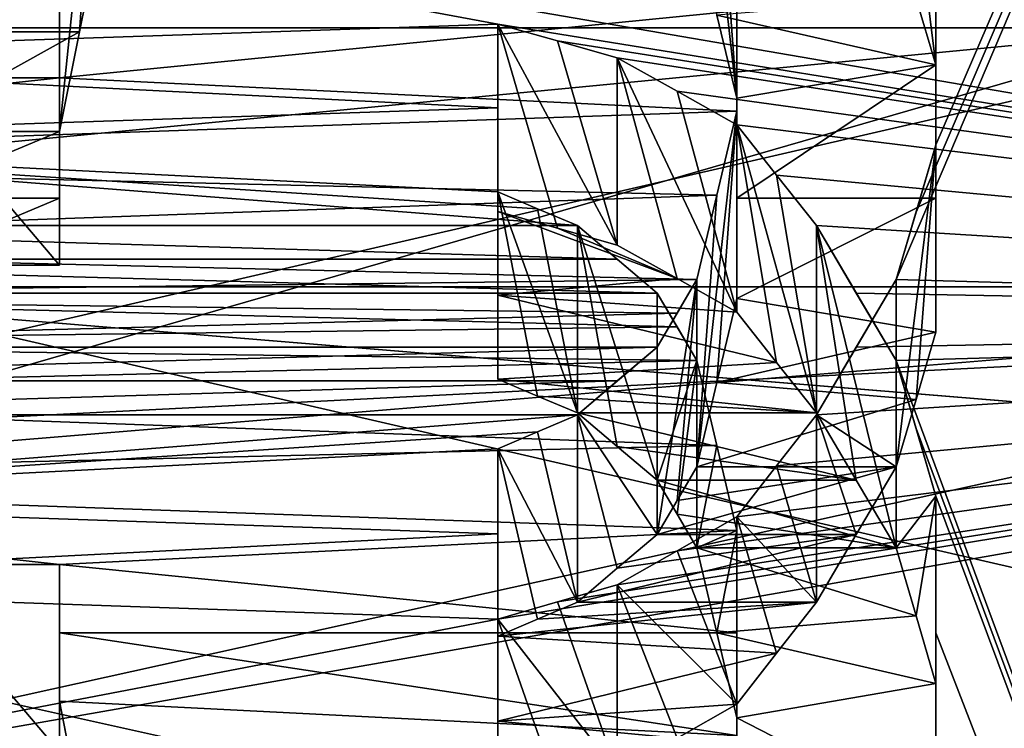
# Model space of a CAD drawing. Header units: millimetres. Extents: x -122 to 122, y -98 to 94.
# Tile 474 of 533: x 70.05 to 72.68, y 23.04 to 24.93. Entities that reach past the tile are written whole.
import ezdxf

# ---------------------------------------------------------------- set-up
doc = ezdxf.new("R2010")
doc.units = ezdxf.units.MM
doc.header["$LTSCALE"] = 26.699852
for name, color, linetype in [('1004', 7, 'CONTINUOUS'), ('1006', 7, 'CONTINUOUS'), ('1133', 7, 'CONTINUOUS'), ('1150', 7, 'CONTINUOUS'), ('1417', 7, 'CONTINUOUS'), ('1418', 7, 'CONTINUOUS'), ('1419', 7, 'CONTINUOUS'), ('1420', 7, 'CONTINUOUS'), ('1421', 7, 'CONTINUOUS'), ('1422', 7, 'CONTINUOUS'), ('1423', 7, 'CONTINUOUS'), ('1424', 7, 'CONTINUOUS'), ('1425', 7, 'CONTINUOUS'), ('1426', 7, 'CONTINUOUS'), ('1427', 7, 'CONTINUOUS'), ('1428', 7, 'CONTINUOUS'), ('1458', 7, 'CONTINUOUS'), ('1491', 7, 'CONTINUOUS'), ('1492', 7, 'CONTINUOUS'), ('1493', 7, 'CONTINUOUS'), ('1736', 7, 'CONTINUOUS'), ('1737', 7, 'CONTINUOUS'), ('4178', 7, 'CONTINUOUS'), ('4195', 7, 'CONTINUOUS'), ('4461', 7, 'CONTINUOUS'), ('4462', 7, 'CONTINUOUS'), ('4463', 7, 'CONTINUOUS'), ('4464', 7, 'CONTINUOUS'), ('4465', 7, 'CONTINUOUS'), ('4466', 7, 'CONTINUOUS'), ('4467', 7, 'CONTINUOUS'), ('4468', 7, 'CONTINUOUS'), ('4469', 7, 'CONTINUOUS'), ('4470', 7, 'CONTINUOUS'), ('4471', 7, 'CONTINUOUS'), ('4472', 7, 'CONTINUOUS'), ('4473', 7, 'CONTINUOUS'), ('4474', 7, 'CONTINUOUS'), ('4503', 7, 'CONTINUOUS'), ('4536', 7, 'CONTINUOUS'), ('4537', 7, 'CONTINUOUS'), ('4538', 7, 'CONTINUOUS'), ('4781', 7, 'CONTINUOUS'), ('4782', 7, 'CONTINUOUS'), ('4791', 7, 'CONTINUOUS'), ('4792', 7, 'CONTINUOUS'), ('4793', 7, 'CONTINUOUS'), ('4794', 7, 'CONTINUOUS'), ('5236', 7, 'CONTINUOUS'), ('5252', 7, 'CONTINUOUS'), ('5257', 7, 'CONTINUOUS'), ('967', 7, 'CONTINUOUS'), ('969', 7, 'CONTINUOUS')]:
    doc.layers.add(name, color=color, linetype=linetype)

msp = doc.modelspace()

# ---------------------------------------------------------------- linework, layer by layer
at = {"layer": '1004', "color": 250, "linetype": 'Continuous', "true_color": 0x323232}
for points in [[(78.9793, 30.5274, -17.625), (78.9793, 17.625, -30.5274), (68.3207, 30.5274, -17.625), (78.9793, 30.5274, -17.625)], [(68.3207, 30.5274, -17.625), (78.9793, 17.625, -30.5274), (68.3207, 17.625, -30.5274), (68.3207, 30.5274, -17.625)]]:
    msp.add_3dface(points, dxfattribs=at)
at = {"layer": '1006', "color": 250, "linetype": 'Continuous', "true_color": 0x323232}
for points in [[(78.9793, 17.625, 30.5274), (78.9793, 30.5274, 17.625), (68.3207, 17.625, 30.5274), (78.9793, 17.625, 30.5274)], [(68.3207, 17.625, 30.5274), (78.9793, 30.5274, 17.625), (68.3207, 30.5274, 17.625), (68.3207, 17.625, 30.5274)]]:
    msp.add_3dface(points, dxfattribs=at)
at = {"layer": '1133', "color": 250, "linetype": 'Continuous', "true_color": 0x323232}
for points in [[(103.1595, 21.125, -36.5896), (103.1595, 34.3891, -24.5448), (36.8405, 21.125, -36.5896), (103.1595, 21.125, -36.5896)], [(36.8405, 21.125, -36.5896), (103.1595, 34.3891, -24.5448), (36.8405, 34.3891, -24.5448), (36.8405, 21.125, -36.5896)]]:
    msp.add_3dface(points, dxfattribs=at)
at = {"layer": '1150', "color": 250, "linetype": 'Continuous', "true_color": 0x323232}
for points in [[(76.2299, 24.125, -41.7857), (63.7701, 33.238, -34.9757), (76.2299, 33.238, -34.9757), (76.2299, 24.125, -41.7857)], [(63.7701, 33.238, -34.9757), (76.2299, 24.125, -41.7857), (72.5, 26.1526, -40.5476), (63.7701, 33.238, -34.9757)], [(72.5, 26.1526, -40.5476), (76.2299, 24.125, -41.7857), (72.5, 25.8892, -40.7163), (72.5, 26.1526, -40.5476)], [(72.5, 25.8892, -40.7163), (76.2299, 24.125, -41.7857), (72.5, 25.6247, -40.8832), (72.5, 25.8892, -40.7163)], [(76.2299, 24.125, -41.7857), (67.5, 25.6247, -40.8832), (72.5, 25.6247, -40.8832), (76.2299, 24.125, -41.7857)], [(67.5, 25.6247, -40.8832), (76.2299, 24.125, -41.7857), (71.3298, 24.9145, -41.3199), (67.5, 25.6247, -40.8832)], [(67.5, 25.6247, -40.8832), (71.3298, 24.9145, -41.3199), (68.6702, 24.8252, -41.3736), (67.5, 25.6247, -40.8832)], [(71.3298, 24.9145, -41.3199), (71.3298, 24.6911, -41.4537), (68.6702, 24.8252, -41.3736), (71.3298, 24.9145, -41.3199)], [(71.3298, 24.9145, -41.3199), (76.2299, 24.125, -41.7857), (71.4894, 24.8699, -41.3467), (71.3298, 24.9145, -41.3199)], [(71.4894, 24.8699, -41.3467), (76.2299, 24.125, -41.7857), (71.6489, 24.8252, -41.3736), (71.4894, 24.8699, -41.3467)], [(68.6702, 24.8252, -41.3736), (71.3298, 24.6911, -41.4537), (68.6702, 24.6015, -41.5069), (68.6702, 24.8252, -41.3736)], [(71.6489, 24.8252, -41.3736), (76.2299, 24.125, -41.7857), (71.8085, 24.7358, -41.4271), (71.6489, 24.8252, -41.3736)], [(71.8085, 24.7358, -41.4271), (76.2299, 24.125, -41.7857), (71.9681, 24.6463, -41.4804), (71.8085, 24.7358, -41.4271)], [(71.3298, 24.6911, -41.4537), (71.3298, 24.467, -41.5864), (68.6702, 24.6015, -41.5069), (71.3298, 24.6911, -41.4537)], [(71.9681, 24.6463, -41.4804), (76.2299, 24.125, -41.7857), (72.0745, 24.5119, -41.56), (71.9681, 24.6463, -41.4804)], [(71.4362, 24.4221, -41.6128), (71.5426, 24.3771, -41.6391), (68.6702, 24.6015, -41.5069), (71.4362, 24.4221, -41.6128)], [(68.6702, 24.6015, -41.5069), (71.5426, 24.3771, -41.6391), (68.6702, 24.3771, -41.6391), (68.6702, 24.6015, -41.5069)], [(71.3298, 24.467, -41.5864), (71.4362, 24.4221, -41.6128), (68.6702, 24.6015, -41.5069), (71.3298, 24.467, -41.5864)], [(72.0745, 24.5119, -41.56), (76.2299, 24.125, -41.7857), (72.1809, 24.3771, -41.6391), (72.0745, 24.5119, -41.56)], [(68.6702, 24.3771, -41.6391), (71.6489, 24.2872, -41.6917), (68.5106, 24.2872, -41.6917), (68.6702, 24.3771, -41.6391)], [(71.5426, 24.3771, -41.6391), (71.6489, 24.2872, -41.6917), (68.6702, 24.3771, -41.6391), (71.5426, 24.3771, -41.6391)], [(72.1809, 24.3771, -41.6391), (76.2299, 24.125, -41.7857), (72.2872, 24.1971, -41.744), (72.1809, 24.3771, -41.6391)], [(68.5106, 24.2872, -41.6917), (71.7553, 24.1971, -41.744), (68.3511, 24.1971, -41.744), (68.5106, 24.2872, -41.6917)], [(71.6489, 24.2872, -41.6917), (71.7553, 24.1971, -41.744), (68.5106, 24.2872, -41.6917), (71.6489, 24.2872, -41.6917)], [(68.3511, 24.1971, -41.744), (71.8085, 24.107, -41.7961), (68.2447, 24.0618, -41.8221), (68.3511, 24.1971, -41.744)], [(71.7553, 24.1971, -41.744), (71.8085, 24.107, -41.7961), (68.3511, 24.1971, -41.744), (71.7553, 24.1971, -41.744)], [(72.2872, 24.1971, -41.744), (76.2299, 24.125, -41.7857), (72.3936, 24.0167, -41.8481), (72.2872, 24.1971, -41.744)], [(76.2299, 24.125, -41.7857), (76.2299, 13.6709, -46.2728), (72.3936, 24.0167, -41.8481), (76.2299, 24.125, -41.7857)], [(71.8085, 24.107, -41.7961), (71.8617, 24.0167, -41.8481), (68.2447, 24.0618, -41.8221), (71.8085, 24.107, -41.7961)], [(68.2447, 24.0618, -41.8221), (71.8617, 24.0167, -41.8481), (68.1383, 23.9263, -41.8998), (68.2447, 24.0618, -41.8221)], [(71.8617, 24.0167, -41.8481), (71.9149, 23.7904, -41.9771), (68.1383, 23.9263, -41.8998), (71.8617, 24.0167, -41.8481)], [(72.3936, 24.0167, -41.8481), (76.2299, 13.6709, -46.2728), (72.4468, 23.8357, -41.9514), (72.3936, 24.0167, -41.8481)], [(68.1383, 23.9263, -41.8998), (71.9149, 23.7904, -41.9771), (68.0851, 23.6998, -42.0284), (68.1383, 23.9263, -41.8998)], [(72.4468, 23.8357, -41.9514), (76.2299, 13.6709, -46.2728), (72.5, 23.6544, -42.0539), (72.4468, 23.8357, -41.9514)], [(71.9149, 23.7904, -41.9771), (71.9681, 23.5635, -42.1049), (68.0851, 23.6998, -42.0284), (71.9149, 23.7904, -41.9771)], [(68.0851, 23.6998, -42.0284), (71.9681, 23.5635, -42.1049), (70.1596, 23.4726, -42.1557), (68.0851, 23.6998, -42.0284)], [(69.734, 23.4726, -42.1557), (68.0851, 23.6998, -42.0284), (70.1596, 23.4726, -42.1557), (69.734, 23.4726, -42.1557)], [(72.5, 23.6544, -42.0539), (76.2299, 13.6709, -46.2728), (72.5, 23.2903, -42.2567), (72.5, 23.6544, -42.0539)], [(71.9681, 23.5635, -42.1049), (71.9681, 23.2903, -42.2567), (70.1596, 23.4726, -42.1557), (71.9681, 23.5635, -42.1049)], [(70.1596, 23.4726, -42.1557), (71.9681, 23.2903, -42.2567), (70.1596, 23.2903, -42.2567), (70.1596, 23.4726, -42.1557)], [(71.9681, 23.2903, -42.2567), (71.9681, 23.0161, -42.4066), (70.1596, 23.2903, -42.2567), (71.9681, 23.2903, -42.2567)], [(70.1596, 23.2903, -42.2567), (71.9681, 23.0161, -42.4066), (70.1596, 23.1076, -42.3568), (70.1596, 23.2903, -42.2567)], [(72.5, 23.2903, -42.2567), (76.2299, 13.6709, -46.2728), (72.5, 22.9244, -42.4563), (72.5, 23.2903, -42.2567)], [(70.1596, 23.1076, -42.3568), (71.9681, 23.0161, -42.4066), (70.2128, 22.8326, -42.5057), (70.1596, 23.1076, -42.3568)]]:
    msp.add_3dface(points, dxfattribs=at)
at = {"layer": '1417', "color": 250, "linetype": 'Continuous', "true_color": 0x323232}
for points in [[(71.9681, 23.2903, -42.2567), (71.9681, 23.5635, -42.1049), (71.9681, 23.0635, -41.2388), (71.9681, 23.2903, -42.2567)], [(71.9681, 23.0161, -42.4066), (71.9681, 23.2903, -42.2567), (71.9681, 23.0635, -41.2388), (71.9681, 23.0161, -42.4066)], [(71.9681, 22.7902, -41.3905), (71.9681, 23.0161, -42.4066), (71.9681, 23.0635, -41.2388), (71.9681, 22.7902, -41.3905)]]:
    msp.add_3dface(points, dxfattribs=at)
at = {"layer": '1418', "color": 250, "linetype": 'Continuous', "true_color": 0x323232}
for points in [[(71.9149, 23.7904, -41.9771), (71.8617, 24.0167, -41.8481), (71.8617, 23.5167, -40.9821), (71.9149, 23.7904, -41.9771)], [(71.9681, 23.5635, -42.1049), (71.9149, 23.7904, -41.9771), (71.8617, 23.5167, -40.9821), (71.9681, 23.5635, -42.1049)], [(71.9149, 23.2904, -41.1111), (71.9681, 23.5635, -42.1049), (71.8617, 23.5167, -40.9821), (71.9149, 23.2904, -41.1111)], [(71.9681, 23.0635, -41.2388), (71.9681, 23.5635, -42.1049), (71.9149, 23.2904, -41.1111), (71.9681, 23.0635, -41.2388)]]:
    msp.add_3dface(points, dxfattribs=at)
at = {"layer": '1419', "color": 250, "linetype": 'Continuous', "true_color": 0x323232}
for points in [[(71.8617, 24.0167, -41.8481), (71.8085, 24.107, -41.7961), (71.7553, 24.1971, -41.744), (71.8617, 24.0167, -41.8481)], [(71.8617, 24.0167, -41.8481), (71.7553, 24.1971, -41.744), (71.7553, 23.6971, -40.878), (71.8617, 24.0167, -41.8481)], [(71.8085, 23.607, -40.9301), (71.8617, 24.0167, -41.8481), (71.7553, 23.6971, -40.878), (71.8085, 23.607, -40.9301)], [(71.8617, 23.5167, -40.9821), (71.8617, 24.0167, -41.8481), (71.8085, 23.607, -40.9301), (71.8617, 23.5167, -40.9821)]]:
    msp.add_3dface(points, dxfattribs=at)
at = {"layer": '1420', "color": 250, "linetype": 'Continuous', "true_color": 0x323232}
for points in [[(71.7553, 24.1971, -41.744), (71.6489, 24.2872, -41.6917), (71.5426, 24.3771, -41.6391), (71.7553, 24.1971, -41.744)], [(71.7553, 24.1971, -41.744), (71.5426, 24.3771, -41.6391), (71.7553, 23.6971, -40.878), (71.7553, 24.1971, -41.744)], [(71.7553, 23.6971, -40.878), (71.5426, 24.3771, -41.6391), (71.6489, 23.7872, -40.8256), (71.7553, 23.6971, -40.878)], [(71.6489, 23.7872, -40.8256), (71.5426, 24.3771, -41.6391), (71.5426, 23.8771, -40.7731), (71.6489, 23.7872, -40.8256)]]:
    msp.add_3dface(points, dxfattribs=at)
at = {"layer": '1421', "color": 250, "linetype": 'Continuous', "true_color": 0x323232}
for points in [[(71.3298, 24.467, -41.5864), (71.5426, 23.8771, -40.7731), (71.4362, 24.4221, -41.6128), (71.3298, 24.467, -41.5864)], [(71.5426, 23.8771, -40.7731), (71.3298, 24.467, -41.5864), (71.4362, 23.9221, -40.7467), (71.5426, 23.8771, -40.7731)], [(71.4362, 23.9221, -40.7467), (71.3298, 24.467, -41.5864), (71.3298, 23.967, -40.7203), (71.4362, 23.9221, -40.7467)], [(71.5426, 24.3771, -41.6391), (71.4362, 24.4221, -41.6128), (71.5426, 23.8771, -40.7731), (71.5426, 24.3771, -41.6391)]]:
    msp.add_3dface(points, dxfattribs=at)
at = {"layer": '1422', "color": 250, "linetype": 'Continuous', "true_color": 0x323232}
for points in [[(71.3298, 24.467, -41.5864), (71.3298, 24.6911, -41.4537), (71.3298, 24.9145, -41.3199), (71.3298, 24.467, -41.5864)], [(71.3298, 24.467, -41.5864), (71.3298, 24.9145, -41.3199), (71.3298, 23.967, -40.7203), (71.3298, 24.467, -41.5864)], [(71.3298, 23.967, -40.7203), (71.3298, 24.9145, -41.3199), (71.3298, 24.1911, -40.5876), (71.3298, 23.967, -40.7203)], [(71.3298, 24.1911, -40.5876), (71.3298, 24.9145, -41.3199), (71.3298, 24.4144, -40.4537), (71.3298, 24.1911, -40.5876)]]:
    msp.add_3dface(points, dxfattribs=at)
at = {"layer": '1423', "color": 250, "linetype": 'Continuous', "true_color": 0x323232}
for points in [[(71.3298, 24.9145, -41.3199), (71.4894, 24.8699, -41.3467), (71.6489, 24.3252, -40.5074), (71.3298, 24.9145, -41.3199)], [(71.3298, 24.4144, -40.4537), (71.3298, 24.9145, -41.3199), (71.4894, 24.3698, -40.4806), (71.3298, 24.4144, -40.4537)], [(71.4894, 24.3698, -40.4806), (71.3298, 24.9145, -41.3199), (71.6489, 24.3252, -40.5074), (71.4894, 24.3698, -40.4806)], [(71.4894, 24.8699, -41.3467), (71.6489, 24.8252, -41.3736), (71.6489, 24.3252, -40.5074), (71.4894, 24.8699, -41.3467)]]:
    msp.add_3dface(points, dxfattribs=at)
at = {"layer": '1424', "color": 250, "linetype": 'Continuous', "true_color": 0x323232}
for points in [[(71.6489, 24.8252, -41.3736), (71.8085, 24.7358, -41.4271), (71.9681, 24.1463, -40.6143), (71.6489, 24.8252, -41.3736)], [(71.6489, 24.3252, -40.5074), (71.6489, 24.8252, -41.3736), (71.8085, 24.2358, -40.5609), (71.6489, 24.3252, -40.5074)], [(71.8085, 24.2358, -40.5609), (71.6489, 24.8252, -41.3736), (71.9681, 24.1463, -40.6143), (71.8085, 24.2358, -40.5609)], [(71.8085, 24.7358, -41.4271), (71.9681, 24.6463, -41.4804), (71.9681, 24.1463, -40.6143), (71.8085, 24.7358, -41.4271)]]:
    msp.add_3dface(points, dxfattribs=at)
at = {"layer": '1425', "color": 250, "linetype": 'Continuous', "true_color": 0x323232}
for points in [[(71.9681, 24.6463, -41.4804), (72.0745, 24.5119, -41.56), (72.1809, 23.8771, -40.7731), (71.9681, 24.6463, -41.4804)], [(71.9681, 24.1463, -40.6143), (71.9681, 24.6463, -41.4804), (72.0745, 24.0118, -40.6939), (71.9681, 24.1463, -40.6143)], [(72.0745, 24.0118, -40.6939), (71.9681, 24.6463, -41.4804), (72.1809, 23.8771, -40.7731), (72.0745, 24.0118, -40.6939)], [(72.0745, 24.5119, -41.56), (72.1809, 24.3771, -41.6391), (72.1809, 23.8771, -40.7731), (72.0745, 24.5119, -41.56)]]:
    msp.add_3dface(points, dxfattribs=at)
at = {"layer": '1426', "color": 250, "linetype": 'Continuous', "true_color": 0x323232}
for points in [[(72.1809, 24.3771, -41.6391), (72.2872, 24.1971, -41.744), (72.3936, 24.0167, -41.8481), (72.1809, 24.3771, -41.6391)], [(72.1809, 24.3771, -41.6391), (72.3936, 24.0167, -41.8481), (72.3936, 23.5167, -40.9821), (72.1809, 24.3771, -41.6391)], [(72.1809, 23.8771, -40.7731), (72.1809, 24.3771, -41.6391), (72.2872, 23.6971, -40.878), (72.1809, 23.8771, -40.7731)], [(72.2872, 23.6971, -40.878), (72.1809, 24.3771, -41.6391), (72.3936, 23.5167, -40.9821), (72.2872, 23.6971, -40.878)]]:
    msp.add_3dface(points, dxfattribs=at)
at = {"layer": '1427', "color": 250, "linetype": 'Continuous', "true_color": 0x323232}
for points in [[(72.3936, 24.0167, -41.8481), (72.4468, 23.8357, -41.9514), (72.5, 23.6544, -42.0539), (72.3936, 24.0167, -41.8481)], [(72.3936, 24.0167, -41.8481), (72.5, 23.6544, -42.0539), (72.3936, 23.5167, -40.9821), (72.3936, 24.0167, -41.8481)], [(72.3936, 23.5167, -40.9821), (72.5, 23.6544, -42.0539), (72.4468, 23.3357, -41.0854), (72.3936, 23.5167, -40.9821)], [(72.4468, 23.3357, -41.0854), (72.5, 23.6544, -42.0539), (72.5, 23.1544, -41.1878), (72.4468, 23.3357, -41.0854)]]:
    msp.add_3dface(points, dxfattribs=at)
at = {"layer": '1428', "color": 250, "linetype": 'Continuous', "true_color": 0x323232}
for points in [[(72.5, 23.6544, -42.0539), (72.5, 23.2903, -42.2567), (72.5, 22.9244, -42.4563), (72.5, 23.6544, -42.0539)], [(72.5, 23.6544, -42.0539), (72.5, 22.9244, -42.4563), (72.5, 23.1544, -41.1878), (72.5, 23.6544, -42.0539)], [(72.5, 23.1544, -41.1878), (72.5, 22.9244, -42.4563), (72.5, 22.7902, -41.3905), (72.5, 23.1544, -41.1878)]]:
    msp.add_3dface(points, dxfattribs=at)
at = {"layer": '1458', "color": 250, "linetype": 'Continuous', "true_color": 0x323232}
for points in [[(71.3298, 24.1911, -40.5876), (71.3298, 24.4144, -40.4537), (71.8085, 24.2358, -40.5609), (71.3298, 24.1911, -40.5876)], [(71.3298, 24.4144, -40.4537), (71.4894, 24.3698, -40.4806), (71.8085, 24.2358, -40.5609), (71.3298, 24.4144, -40.4537)], [(71.4894, 24.3698, -40.4806), (71.6489, 24.3252, -40.5074), (71.8085, 24.2358, -40.5609), (71.4894, 24.3698, -40.4806)], [(71.3298, 24.1911, -40.5876), (71.8085, 24.2358, -40.5609), (71.9681, 24.1463, -40.6143), (71.3298, 24.1911, -40.5876)], [(71.3298, 23.967, -40.7203), (71.3298, 24.1911, -40.5876), (72.0745, 24.0118, -40.6939), (71.3298, 23.967, -40.7203)], [(71.3298, 24.1911, -40.5876), (71.9681, 24.1463, -40.6143), (72.0745, 24.0118, -40.6939), (71.3298, 24.1911, -40.5876)], [(71.3298, 23.967, -40.7203), (72.0745, 24.0118, -40.6939), (72.1809, 23.8771, -40.7731), (71.3298, 23.967, -40.7203)], [(71.4362, 23.9221, -40.7467), (71.3298, 23.967, -40.7203), (72.1809, 23.8771, -40.7731), (71.4362, 23.9221, -40.7467)], [(71.5426, 23.8771, -40.7731), (71.4362, 23.9221, -40.7467), (72.1809, 23.8771, -40.7731), (71.5426, 23.8771, -40.7731)], [(71.6489, 23.7872, -40.8256), (71.5426, 23.8771, -40.7731), (72.2872, 23.6971, -40.878), (71.6489, 23.7872, -40.8256)], [(71.5426, 23.8771, -40.7731), (72.1809, 23.8771, -40.7731), (72.2872, 23.6971, -40.878), (71.5426, 23.8771, -40.7731)], [(71.7553, 23.6971, -40.878), (71.6489, 23.7872, -40.8256), (72.2872, 23.6971, -40.878), (71.7553, 23.6971, -40.878)], [(71.8085, 23.607, -40.9301), (71.7553, 23.6971, -40.878), (72.3936, 23.5167, -40.9821), (71.8085, 23.607, -40.9301)], [(71.7553, 23.6971, -40.878), (72.2872, 23.6971, -40.878), (72.3936, 23.5167, -40.9821), (71.7553, 23.6971, -40.878)], [(71.8617, 23.5167, -40.9821), (71.8085, 23.607, -40.9301), (72.3936, 23.5167, -40.9821), (71.8617, 23.5167, -40.9821)], [(71.9149, 23.2904, -41.1111), (71.8617, 23.5167, -40.9821), (72.4468, 23.3357, -41.0854), (71.9149, 23.2904, -41.1111)], [(71.8617, 23.5167, -40.9821), (72.3936, 23.5167, -40.9821), (72.4468, 23.3357, -41.0854), (71.8617, 23.5167, -40.9821)], [(71.9149, 23.2904, -41.1111), (72.4468, 23.3357, -41.0854), (72.5, 23.1544, -41.1878), (71.9149, 23.2904, -41.1111)], [(71.9681, 23.0635, -41.2388), (71.9149, 23.2904, -41.1111), (72.5, 23.1544, -41.1878), (71.9681, 23.0635, -41.2388)], [(71.9681, 23.0635, -41.2388), (72.5, 23.1544, -41.1878), (72.5, 22.7902, -41.3905), (71.9681, 23.0635, -41.2388)], [(71.9681, 22.7902, -41.3905), (71.9681, 23.0635, -41.2388), (72.5, 22.7902, -41.3905), (71.9681, 22.7902, -41.3905)]]:
    msp.add_3dface(points, dxfattribs=at)
at = {"layer": '1491', "color": 250, "linetype": 'Continuous', "true_color": 0x323232}
for points in [[(69.734, 23.4726, -42.1557), (70.1596, 23.4726, -42.1557), (70.1596, 22.9725, -41.2895), (69.734, 23.4726, -42.1557)], [(69.734, 22.9725, -41.2895), (69.734, 23.4726, -42.1557), (70.1596, 22.9725, -41.2895), (69.734, 22.9725, -41.2895)]]:
    msp.add_3dface(points, dxfattribs=at)
at = {"layer": '1492', "color": 250, "linetype": 'Continuous', "true_color": 0x323232}
for points in [[(70.1596, 23.4726, -42.1557), (70.1596, 23.2903, -42.2567), (70.1596, 23.1076, -42.3568), (70.1596, 23.4726, -42.1557)], [(70.1596, 23.4726, -42.1557), (70.1596, 23.1076, -42.3568), (70.1596, 22.9725, -41.2895), (70.1596, 23.4726, -42.1557)], [(70.1596, 22.9725, -41.2895), (70.1596, 23.1076, -42.3568), (70.1596, 22.7902, -41.3905), (70.1596, 22.9725, -41.2895)], [(70.1596, 22.7902, -41.3905), (70.1596, 23.1076, -42.3568), (70.1596, 22.6074, -41.4906), (70.1596, 22.7902, -41.3905)]]:
    msp.add_3dface(points, dxfattribs=at)
at = {"layer": '1493', "color": 250, "linetype": 'Continuous', "true_color": 0x323232}
for points in [[(70.1596, 23.1076, -42.3568), (70.2128, 22.8326, -42.5057), (70.266, 22.5567, -42.6527), (70.1596, 23.1076, -42.3568)], [(70.1596, 23.1076, -42.3568), (70.266, 22.5567, -42.6527), (70.1596, 22.6074, -41.4906), (70.1596, 23.1076, -42.3568)]]:
    msp.add_3dface(points, dxfattribs=at)
at = {"layer": '1736', "color": 250, "linetype": 'Continuous', "true_color": 0x323232}
for points in [[(31.5, 31.6164, -35.1136), (108.5, 14.6011, -44.9374), (31.5, 14.6011, -44.9374), (31.5, 31.6164, -35.1136)], [(108.5, 31.6164, -35.1136), (108.5, 14.6011, -44.9374), (31.5, 31.6164, -35.1136), (108.5, 31.6164, -35.1136)]]:
    msp.add_3dface(points, dxfattribs=at)
at = {"layer": '1737', "color": 250, "linetype": 'Continuous', "true_color": 0x323232}
for points in [[(108.5, 32.9547, -36.5999), (108.5, 15.2191, -46.8395), (31.5, 32.9547, -36.5999), (108.5, 32.9547, -36.5999)], [(31.5, 32.9547, -36.5999), (108.5, 15.2191, -46.8395), (31.5, 15.2191, -46.8395), (31.5, 32.9547, -36.5999)]]:
    msp.add_3dface(points, dxfattribs=at)
at = {"layer": '4178', "color": 250, "linetype": 'Continuous', "true_color": 0x323232}
for points in [[(103.1595, 34.3891, 24.5448), (103.1595, 21.125, 36.5896), (36.8405, 34.3891, 24.5448), (103.1595, 34.3891, 24.5448)], [(36.8405, 34.3891, 24.5448), (103.1595, 21.125, 36.5896), (36.8405, 21.125, 36.5896), (36.8405, 34.3891, 24.5448)]]:
    msp.add_3dface(points, dxfattribs=at)
at = {"layer": '4195', "color": 250, "linetype": 'Continuous', "true_color": 0x323232}
for points in [[(76.2299, 24.125, 41.7857), (76.2299, 33.238, 34.9757), (72.3936, 24.2332, 41.7231), (76.2299, 24.125, 41.7857)], [(72.3936, 24.2332, 41.7231), (76.2299, 33.238, 34.9757), (72.4468, 24.4131, 41.6181), (72.3936, 24.2332, 41.7231)], [(72.4468, 24.4131, 41.6181), (76.2299, 33.238, 34.9757), (72.5, 24.5926, 41.5123), (72.4468, 24.4131, 41.6181)], [(72.5, 24.5926, 41.5123), (76.2299, 33.238, 34.9757), (72.5, 24.9502, 41.2983), (72.5, 24.5926, 41.5123)], [(71.9681, 24.6821, 41.4591), (71.9681, 24.9502, 41.2983), (70.1596, 24.7716, 41.4057), (71.9681, 24.6821, 41.4591)], [(70.1596, 24.7716, 41.4057), (71.9681, 24.9502, 41.2983), (70.1596, 24.9502, 41.2983), (70.1596, 24.7716, 41.4057)], [(68.0851, 24.5478, 41.5388), (71.9681, 24.6821, 41.4591), (70.1596, 24.7716, 41.4057), (68.0851, 24.5478, 41.5388)], [(69.734, 24.7716, 41.4057), (68.0851, 24.5478, 41.5388), (70.1596, 24.7716, 41.4057), (69.734, 24.7716, 41.4057)], [(71.9149, 24.458, 41.5917), (71.9681, 24.6821, 41.4591), (68.0851, 24.5478, 41.5388), (71.9149, 24.458, 41.5917)], [(68.1383, 24.3232, 41.6707), (71.9149, 24.458, 41.5917), (68.0851, 24.5478, 41.5388), (68.1383, 24.3232, 41.6707)], [(71.8617, 24.2332, 41.7231), (71.9149, 24.458, 41.5917), (68.1383, 24.3232, 41.6707), (71.8617, 24.2332, 41.7231)], [(68.2447, 24.1881, 41.7492), (71.8617, 24.2332, 41.7231), (68.1383, 24.3232, 41.6707), (68.2447, 24.1881, 41.7492)], [(71.8085, 24.143, 41.7753), (71.8617, 24.2332, 41.7231), (68.2447, 24.1881, 41.7492), (71.8085, 24.143, 41.7753)], [(72.2872, 24.0528, 41.8273), (76.2299, 24.125, 41.7857), (72.3936, 24.2332, 41.7231), (72.2872, 24.0528, 41.8273)], [(68.3511, 24.0528, 41.8273), (71.8085, 24.143, 41.7753), (68.2447, 24.1881, 41.7492), (68.3511, 24.0528, 41.8273)], [(71.7553, 24.0528, 41.8273), (71.8085, 24.143, 41.7753), (68.3511, 24.0528, 41.8273), (71.7553, 24.0528, 41.8273)], [(76.2299, 24.125, 41.7857), (63.7701, 13.6709, 46.2728), (76.2299, 13.6709, 46.2728), (76.2299, 24.125, 41.7857)], [(63.7701, 13.6709, 46.2728), (76.2299, 24.125, 41.7857), (72.5, 22.0389, 42.9226), (63.7701, 13.6709, 46.2728)], [(76.2299, 24.125, 41.7857), (67.5, 22.5936, 42.6332), (72.5, 22.5936, 42.6332), (76.2299, 24.125, 41.7857)], [(67.5, 22.5936, 42.6332), (76.2299, 24.125, 41.7857), (71.3298, 23.3268, 42.2365), (67.5, 22.5936, 42.6332)], [(71.3298, 23.3268, 42.2365), (76.2299, 24.125, 41.7857), (71.4894, 23.3724, 42.2113), (71.3298, 23.3268, 42.2365)], [(71.4894, 23.3724, 42.2113), (76.2299, 24.125, 41.7857), (71.6489, 23.4179, 42.1861), (71.4894, 23.3724, 42.2113)], [(71.6489, 23.4179, 42.1861), (76.2299, 24.125, 41.7857), (71.8085, 23.509, 42.1354), (71.6489, 23.4179, 42.1861)], [(71.8085, 23.509, 42.1354), (76.2299, 24.125, 41.7857), (71.9681, 23.5999, 42.0845), (71.8085, 23.509, 42.1354)], [(71.9681, 23.5999, 42.0845), (76.2299, 24.125, 41.7857), (72.0745, 23.7361, 42.0079), (71.9681, 23.5999, 42.0845)], [(72.0745, 23.7361, 42.0079), (76.2299, 24.125, 41.7857), (72.1809, 23.872, 41.9308), (72.0745, 23.7361, 42.0079)], [(72.1809, 23.872, 41.9308), (76.2299, 24.125, 41.7857), (72.2872, 24.0528, 41.8273), (72.1809, 23.872, 41.9308)], [(72.5, 22.0389, 42.9226), (76.2299, 24.125, 41.7857), (72.5, 22.3167, 42.7788), (72.5, 22.0389, 42.9226)], [(72.5, 22.3167, 42.7788), (76.2299, 24.125, 41.7857), (72.5, 22.5936, 42.6332), (72.5, 22.3167, 42.7788)], [(68.5106, 23.9624, 41.8792), (71.7553, 24.0528, 41.8273), (68.3511, 24.0528, 41.8273), (68.5106, 23.9624, 41.8792)], [(71.6489, 23.9624, 41.8792), (71.7553, 24.0528, 41.8273), (68.5106, 23.9624, 41.8792), (71.6489, 23.9624, 41.8792)], [(68.6702, 23.872, 41.9308), (71.6489, 23.9624, 41.8792), (68.5106, 23.9624, 41.8792), (68.6702, 23.872, 41.9308)], [(71.5426, 23.872, 41.9308), (71.6489, 23.9624, 41.8792), (68.6702, 23.872, 41.9308), (71.5426, 23.872, 41.9308)], [(71.4362, 23.8267, 41.9565), (71.5426, 23.872, 41.9308), (68.6702, 23.6453, 42.059), (71.4362, 23.8267, 41.9565)], [(68.6702, 23.6453, 42.059), (71.5426, 23.872, 41.9308), (68.6702, 23.872, 41.9308), (68.6702, 23.6453, 42.059)], [(71.3298, 23.7814, 41.9822), (71.4362, 23.8267, 41.9565), (68.6702, 23.6453, 42.059), (71.3298, 23.7814, 41.9822)], [(71.3298, 23.5544, 42.11), (71.3298, 23.7814, 41.9822), (68.6702, 23.6453, 42.059), (71.3298, 23.5544, 42.11)], [(68.6702, 23.4179, 42.1861), (71.3298, 23.5544, 42.11), (68.6702, 23.6453, 42.059), (68.6702, 23.4179, 42.1861)], [(71.3298, 23.3268, 42.2365), (71.3298, 23.5544, 42.11), (68.6702, 23.4179, 42.1861), (71.3298, 23.3268, 42.2365)], [(67.5, 22.5936, 42.6332), (71.3298, 23.3268, 42.2365), (68.6702, 23.4179, 42.1861), (67.5, 22.5936, 42.6332)]]:
    msp.add_3dface(points, dxfattribs=at)
at = {"layer": '4461', "color": 250, "linetype": 'Continuous', "true_color": 0x323232}
for points in [[(71.8617, 25.66, 40.8611), (71.9149, 25.439, 40.999), (71.9681, 24.717, 40.2695), (71.8617, 25.66, 40.8611)], [(71.9149, 24.9387, 40.1326), (71.8617, 25.66, 40.8611), (71.9681, 24.717, 40.2695), (71.9149, 24.9387, 40.1326)], [(71.9149, 25.439, 40.999), (71.9681, 25.2172, 41.1358), (71.9681, 24.717, 40.2695), (71.9149, 25.439, 40.999)]]:
    msp.add_3dface(points, dxfattribs=at)
at = {"layer": '4462', "color": 250, "linetype": 'Continuous', "true_color": 0x323232}
for points in [[(71.9681, 25.2172, 41.1358), (71.9681, 24.9502, 41.2983), (71.9681, 24.1821, 40.593), (71.9681, 25.2172, 41.1358)], [(71.9681, 24.717, 40.2695), (71.9681, 25.2172, 41.1358), (71.9681, 24.4501, 40.4321), (71.9681, 24.717, 40.2695)], [(71.9681, 24.4501, 40.4321), (71.9681, 25.2172, 41.1358), (71.9681, 24.1821, 40.593), (71.9681, 24.4501, 40.4321)], [(71.9681, 24.9502, 41.2983), (71.9681, 24.6821, 41.4591), (71.9681, 24.1821, 40.593), (71.9681, 24.9502, 41.2983)]]:
    msp.add_3dface(points, dxfattribs=at)
at = {"layer": '4463', "color": 250, "linetype": 'Continuous', "true_color": 0x323232}
for points in [[(71.9681, 24.6821, 41.4591), (71.9149, 24.458, 41.5917), (71.8617, 23.7332, 40.8571), (71.9681, 24.6821, 41.4591)], [(71.9149, 23.958, 40.7256), (71.9681, 24.6821, 41.4591), (71.8617, 23.7332, 40.8571), (71.9149, 23.958, 40.7256)], [(71.9681, 24.1821, 40.593), (71.9681, 24.6821, 41.4591), (71.9149, 23.958, 40.7256), (71.9681, 24.1821, 40.593)], [(71.9149, 24.458, 41.5917), (71.8617, 24.2332, 41.7231), (71.8617, 23.7332, 40.8571), (71.9149, 24.458, 41.5917)]]:
    msp.add_3dface(points, dxfattribs=at)
at = {"layer": '4464', "color": 250, "linetype": 'Continuous', "true_color": 0x323232}
for points in [[(71.8617, 24.2332, 41.7231), (71.8085, 24.143, 41.7753), (71.7553, 24.0528, 41.8273), (71.8617, 24.2332, 41.7231)], [(71.8617, 24.2332, 41.7231), (71.7553, 24.0528, 41.8273), (71.7553, 23.5528, 40.9613), (71.8617, 24.2332, 41.7231)], [(71.8085, 23.643, 40.9093), (71.8617, 24.2332, 41.7231), (71.7553, 23.5528, 40.9613), (71.8085, 23.643, 40.9093)], [(71.8617, 23.7332, 40.8571), (71.8617, 24.2332, 41.7231), (71.8085, 23.643, 40.9093), (71.8617, 23.7332, 40.8571)]]:
    msp.add_3dface(points, dxfattribs=at)
at = {"layer": '4465', "color": 250, "linetype": 'Continuous', "true_color": 0x323232}
for points in [[(71.7553, 24.0528, 41.8273), (71.6489, 23.9624, 41.8792), (71.5426, 23.872, 41.9308), (71.7553, 24.0528, 41.8273)], [(71.7553, 24.0528, 41.8273), (71.5426, 23.872, 41.9308), (71.7553, 23.5528, 40.9613), (71.7553, 24.0528, 41.8273)], [(71.7553, 23.5528, 40.9613), (71.5426, 23.872, 41.9308), (71.6489, 23.4624, 41.0131), (71.7553, 23.5528, 40.9613)], [(71.6489, 23.4624, 41.0131), (71.5426, 23.872, 41.9308), (71.5426, 23.372, 41.0648), (71.6489, 23.4624, 41.0131)]]:
    msp.add_3dface(points, dxfattribs=at)
at = {"layer": '4466', "color": 250, "linetype": 'Continuous', "true_color": 0x323232}
for points in [[(71.5426, 23.872, 41.9308), (71.4362, 23.8267, 41.9565), (71.5426, 23.372, 41.0648), (71.5426, 23.872, 41.9308)], [(71.3298, 23.7814, 41.9822), (71.5426, 23.372, 41.0648), (71.4362, 23.8267, 41.9565), (71.3298, 23.7814, 41.9822)], [(71.5426, 23.372, 41.0648), (71.3298, 23.7814, 41.9822), (71.4362, 23.3267, 41.0905), (71.5426, 23.372, 41.0648)], [(71.4362, 23.3267, 41.0905), (71.3298, 23.7814, 41.9822), (71.3298, 23.2814, 41.1162), (71.4362, 23.3267, 41.0905)]]:
    msp.add_3dface(points, dxfattribs=at)
at = {"layer": '4467', "color": 250, "linetype": 'Continuous', "true_color": 0x323232}
for points in [[(71.3298, 23.7814, 41.9822), (71.3298, 23.5544, 42.11), (71.3298, 23.3268, 42.2365), (71.3298, 23.7814, 41.9822)], [(71.3298, 23.7814, 41.9822), (71.3298, 23.3268, 42.2365), (71.3298, 23.2814, 41.1162), (71.3298, 23.7814, 41.9822)], [(71.3298, 23.2814, 41.1162), (71.3298, 23.3268, 42.2365), (71.3298, 23.0544, 41.2439), (71.3298, 23.2814, 41.1162)], [(71.3298, 23.0544, 41.2439), (71.3298, 23.3268, 42.2365), (71.3298, 22.8267, 41.3703), (71.3298, 23.0544, 41.2439)]]:
    msp.add_3dface(points, dxfattribs=at)
at = {"layer": '4468', "color": 250, "linetype": 'Continuous', "true_color": 0x323232}
for points in [[(71.4894, 23.3724, 42.2113), (71.6489, 23.4179, 42.1861), (71.6489, 22.9179, 41.3199), (71.4894, 23.3724, 42.2113)], [(71.3298, 23.3268, 42.2365), (71.4894, 23.3724, 42.2113), (71.6489, 22.9179, 41.3199), (71.3298, 23.3268, 42.2365)], [(71.3298, 22.8267, 41.3703), (71.3298, 23.3268, 42.2365), (71.4894, 22.8723, 41.3451), (71.3298, 22.8267, 41.3703)], [(71.4894, 22.8723, 41.3451), (71.3298, 23.3268, 42.2365), (71.6489, 22.9179, 41.3199), (71.4894, 22.8723, 41.3451)]]:
    msp.add_3dface(points, dxfattribs=at)
at = {"layer": '4469', "color": 250, "linetype": 'Continuous', "true_color": 0x323232}
for points in [[(71.8085, 23.509, 42.1354), (71.9681, 23.5999, 42.0845), (71.9681, 23.0998, 41.2184), (71.8085, 23.509, 42.1354)], [(71.6489, 23.4179, 42.1861), (71.8085, 23.509, 42.1354), (71.9681, 23.0998, 41.2184), (71.6489, 23.4179, 42.1861)], [(71.6489, 22.9179, 41.3199), (71.6489, 23.4179, 42.1861), (71.8085, 23.0089, 41.2693), (71.6489, 22.9179, 41.3199)], [(71.8085, 23.0089, 41.2693), (71.6489, 23.4179, 42.1861), (71.9681, 23.0998, 41.2184), (71.8085, 23.0089, 41.2693)]]:
    msp.add_3dface(points, dxfattribs=at)
at = {"layer": '4470', "color": 250, "linetype": 'Continuous', "true_color": 0x323232}
for points in [[(72.0745, 23.7361, 42.0079), (72.1809, 23.872, 41.9308), (72.1809, 23.372, 41.0648), (72.0745, 23.7361, 42.0079)], [(71.9681, 23.5999, 42.0845), (72.0745, 23.7361, 42.0079), (72.1809, 23.372, 41.0648), (71.9681, 23.5999, 42.0845)], [(71.9681, 23.0998, 41.2184), (71.9681, 23.5999, 42.0845), (72.0745, 23.236, 41.1418), (71.9681, 23.0998, 41.2184)], [(72.0745, 23.236, 41.1418), (71.9681, 23.5999, 42.0845), (72.1809, 23.372, 41.0648), (72.0745, 23.236, 41.1418)]]:
    msp.add_3dface(points, dxfattribs=at)
at = {"layer": '4471', "color": 250, "linetype": 'Continuous', "true_color": 0x323232}
for points in [[(72.1809, 23.872, 41.9308), (72.2872, 24.0528, 41.8273), (72.3936, 24.2332, 41.7231), (72.1809, 23.872, 41.9308)], [(72.1809, 23.872, 41.9308), (72.3936, 24.2332, 41.7231), (72.3936, 23.7332, 40.8571), (72.1809, 23.872, 41.9308)], [(72.1809, 23.372, 41.0648), (72.1809, 23.872, 41.9308), (72.2872, 23.5528, 40.9613), (72.1809, 23.372, 41.0648)], [(72.2872, 23.5528, 40.9613), (72.1809, 23.872, 41.9308), (72.3936, 23.7332, 40.8571), (72.2872, 23.5528, 40.9613)]]:
    msp.add_3dface(points, dxfattribs=at)
at = {"layer": '4472', "color": 250, "linetype": 'Continuous', "true_color": 0x323232}
for points in [[(72.3936, 24.2332, 41.7231), (72.4468, 24.4131, 41.6181), (72.5, 24.5926, 41.5123), (72.3936, 24.2332, 41.7231)], [(72.3936, 24.2332, 41.7231), (72.5, 24.5926, 41.5123), (72.3936, 23.7332, 40.8571), (72.3936, 24.2332, 41.7231)], [(72.3936, 23.7332, 40.8571), (72.5, 24.5926, 41.5123), (72.4468, 23.9131, 40.752), (72.3936, 23.7332, 40.8571)], [(72.4468, 23.9131, 40.752), (72.5, 24.5926, 41.5123), (72.5, 24.0925, 40.6462), (72.4468, 23.9131, 40.752)]]:
    msp.add_3dface(points, dxfattribs=at)
at = {"layer": '4473', "color": 250, "linetype": 'Continuous', "true_color": 0x323232}
for points in [[(72.5, 24.5926, 41.5123), (72.5, 24.9502, 41.2983), (72.5, 25.306, 41.0813), (72.5, 24.5926, 41.5123)], [(72.5, 24.5926, 41.5123), (72.5, 25.306, 41.0813), (72.5, 24.0925, 40.6462), (72.5, 24.5926, 41.5123)], [(72.5, 24.0925, 40.6462), (72.5, 25.306, 41.0813), (72.5, 24.4501, 40.4321), (72.5, 24.0925, 40.6462)], [(72.5, 24.4501, 40.4321), (72.5, 25.306, 41.0813), (72.5, 24.8058, 40.2149), (72.5, 24.4501, 40.4321)]]:
    msp.add_3dface(points, dxfattribs=at)
at = {"layer": '4474', "color": 250, "linetype": 'Continuous', "true_color": 0x323232}
for points in [[(72.5, 25.306, 41.0813), (72.3936, 25.66, 40.8611), (72.5, 24.8058, 40.2149), (72.5, 25.306, 41.0813)], [(72.5, 24.8058, 40.2149), (72.3936, 25.66, 40.8611), (72.4468, 24.983, 40.105), (72.5, 24.8058, 40.2149)]]:
    msp.add_3dface(points, dxfattribs=at)
at = {"layer": '4503', "color": 250, "linetype": 'Continuous', "true_color": 0x323232}
for points in [[(69.5213, 25.1596, 39.9944), (69.6276, 24.8944, 40.16), (70.266, 25.1596, 39.9944), (69.5213, 25.1596, 39.9944)], [(69.6276, 24.8944, 40.16), (70.2128, 24.8944, 40.16), (70.266, 25.1596, 39.9944), (69.6276, 24.8944, 40.16)], [(71.9149, 24.9387, 40.1326), (72.5, 24.8058, 40.2149), (72.4468, 24.983, 40.105), (71.9149, 24.9387, 40.1326)], [(71.9149, 24.9387, 40.1326), (71.9681, 24.717, 40.2695), (72.5, 24.8058, 40.2149), (71.9149, 24.9387, 40.1326)], [(69.6276, 24.8944, 40.16), (69.734, 24.6282, 40.3239), (70.2128, 24.8944, 40.16), (69.6276, 24.8944, 40.16)], [(69.734, 24.6282, 40.3239), (70.1596, 24.6282, 40.3239), (70.2128, 24.8944, 40.16), (69.734, 24.6282, 40.3239)], [(71.9681, 24.717, 40.2695), (71.9681, 24.4501, 40.4321), (72.5, 24.8058, 40.2149), (71.9681, 24.717, 40.2695)], [(71.9681, 24.4501, 40.4321), (72.5, 24.4501, 40.4321), (72.5, 24.8058, 40.2149), (71.9681, 24.4501, 40.4321)], [(69.734, 24.6282, 40.3239), (69.734, 24.4501, 40.4321), (70.1596, 24.6282, 40.3239), (69.734, 24.6282, 40.3239)], [(69.734, 24.4501, 40.4321), (70.1596, 24.4501, 40.4321), (70.1596, 24.6282, 40.3239), (69.734, 24.4501, 40.4321)], [(69.734, 24.4501, 40.4321), (69.734, 24.2715, 40.5395), (70.1596, 24.4501, 40.4321), (69.734, 24.4501, 40.4321)], [(69.734, 24.2715, 40.5395), (70.1596, 24.2715, 40.5395), (70.1596, 24.4501, 40.4321), (69.734, 24.2715, 40.5395)], [(71.9681, 24.4501, 40.4321), (71.9681, 24.1821, 40.593), (72.5, 24.4501, 40.4321), (71.9681, 24.4501, 40.4321)], [(71.9681, 24.1821, 40.593), (72.5, 24.0925, 40.6462), (72.5, 24.4501, 40.4321), (71.9681, 24.1821, 40.593)], [(71.9681, 24.1821, 40.593), (71.9149, 23.958, 40.7256), (72.5, 24.0925, 40.6462), (71.9681, 24.1821, 40.593)], [(71.9149, 23.958, 40.7256), (72.4468, 23.9131, 40.752), (72.5, 24.0925, 40.6462), (71.9149, 23.958, 40.7256)], [(71.9149, 23.958, 40.7256), (71.8617, 23.7332, 40.8571), (72.4468, 23.9131, 40.752), (71.9149, 23.958, 40.7256)], [(71.8617, 23.7332, 40.8571), (72.3936, 23.7332, 40.8571), (72.4468, 23.9131, 40.752), (71.8617, 23.7332, 40.8571)], [(71.8085, 23.643, 40.9093), (71.7553, 23.5528, 40.9613), (72.3936, 23.7332, 40.8571), (71.8085, 23.643, 40.9093)], [(71.7553, 23.5528, 40.9613), (72.2872, 23.5528, 40.9613), (72.3936, 23.7332, 40.8571), (71.7553, 23.5528, 40.9613)], [(71.8617, 23.7332, 40.8571), (71.8085, 23.643, 40.9093), (72.3936, 23.7332, 40.8571), (71.8617, 23.7332, 40.8571)], [(71.6489, 23.4624, 41.0131), (71.5426, 23.372, 41.0648), (72.2872, 23.5528, 40.9613), (71.6489, 23.4624, 41.0131)], [(71.5426, 23.372, 41.0648), (72.1809, 23.372, 41.0648), (72.2872, 23.5528, 40.9613), (71.5426, 23.372, 41.0648)], [(71.7553, 23.5528, 40.9613), (71.6489, 23.4624, 41.0131), (72.2872, 23.5528, 40.9613), (71.7553, 23.5528, 40.9613)], [(71.4362, 23.3267, 41.0905), (71.3298, 23.2814, 41.1162), (72.1809, 23.372, 41.0648), (71.4362, 23.3267, 41.0905)], [(71.3298, 23.2814, 41.1162), (72.0745, 23.236, 41.1418), (72.1809, 23.372, 41.0648), (71.3298, 23.2814, 41.1162)], [(71.5426, 23.372, 41.0648), (71.4362, 23.3267, 41.0905), (72.1809, 23.372, 41.0648), (71.5426, 23.372, 41.0648)], [(71.3298, 23.2814, 41.1162), (71.3298, 23.0544, 41.2439), (72.0745, 23.236, 41.1418), (71.3298, 23.2814, 41.1162)], [(71.3298, 23.0544, 41.2439), (71.9681, 23.0998, 41.2184), (72.0745, 23.236, 41.1418), (71.3298, 23.0544, 41.2439)], [(71.3298, 23.0544, 41.2439), (71.8085, 23.0089, 41.2693), (71.9681, 23.0998, 41.2184), (71.3298, 23.0544, 41.2439)], [(71.3298, 23.0544, 41.2439), (71.3298, 22.8267, 41.3703), (71.8085, 23.0089, 41.2693), (71.3298, 23.0544, 41.2439)]]:
    msp.add_3dface(points, dxfattribs=at)
at = {"layer": '4536', "color": 250, "linetype": 'Continuous', "true_color": 0x323232}
for points in [[(69.734, 24.7716, 41.4057), (70.1596, 24.7716, 41.4057), (70.1596, 24.2715, 40.5395), (69.734, 24.7716, 41.4057)], [(69.734, 24.2715, 40.5395), (69.734, 24.7716, 41.4057), (70.1596, 24.2715, 40.5395), (69.734, 24.2715, 40.5395)]]:
    msp.add_3dface(points, dxfattribs=at)
at = {"layer": '4537', "color": 250, "linetype": 'Continuous', "true_color": 0x323232}
for points in [[(70.1596, 24.7716, 41.4057), (70.1596, 24.9502, 41.2983), (70.1596, 25.1283, 41.1902), (70.1596, 24.7716, 41.4057)], [(70.1596, 24.7716, 41.4057), (70.1596, 25.1283, 41.1902), (70.1596, 24.2715, 40.5395), (70.1596, 24.7716, 41.4057)], [(70.1596, 24.2715, 40.5395), (70.1596, 25.1283, 41.1902), (70.1596, 24.4501, 40.4321), (70.1596, 24.2715, 40.5395)], [(70.1596, 24.4501, 40.4321), (70.1596, 25.1283, 41.1902), (70.1596, 24.6282, 40.3239), (70.1596, 24.4501, 40.4321)]]:
    msp.add_3dface(points, dxfattribs=at)
at = {"layer": '4538', "color": 250, "linetype": 'Continuous', "true_color": 0x323232}
for points in [[(70.1596, 25.1283, 41.1902), (70.266, 25.66, 40.8611), (70.1596, 24.6282, 40.3239), (70.1596, 25.1283, 41.1902)], [(70.1596, 24.6282, 40.3239), (70.266, 25.66, 40.8611), (70.2128, 24.8944, 40.16), (70.1596, 24.6282, 40.3239)], [(70.2128, 24.8944, 40.16), (70.266, 25.66, 40.8611), (70.266, 25.1596, 39.9944), (70.2128, 24.8944, 40.16)]]:
    msp.add_3dface(points, dxfattribs=at)
at = {"layer": '4781', "color": 250, "linetype": 'Continuous', "true_color": 0x323232}
for points in [[(31.5, 14.6011, 44.9374), (108.5, 31.6164, 35.1136), (31.5, 31.6164, 35.1136), (31.5, 14.6011, 44.9374)], [(108.5, 14.6011, 44.9374), (108.5, 31.6164, 35.1136), (31.5, 14.6011, 44.9374), (108.5, 14.6011, 44.9374)]]:
    msp.add_3dface(points, dxfattribs=at)
at = {"layer": '4782', "color": 250, "linetype": 'Continuous', "true_color": 0x323232}
for points in [[(108.5, 15.2191, 46.8395), (108.5, 32.9547, 36.5999), (31.5, 15.2191, 46.8395), (108.5, 15.2191, 46.8395)], [(31.5, 15.2191, 46.8395), (108.5, 32.9547, 36.5999), (31.5, 32.9547, 36.5999), (31.5, 15.2191, 46.8395)]]:
    msp.add_3dface(points, dxfattribs=at)
at = {"layer": '4791', "color": 150, "linetype": 'Continuous', "true_color": 0x378cff}
for points in [[(22, 10.0141, -43.8712), (22, 28.0584, -35.181), (122, 10.0141, -43.8712), (22, 10.0141, -43.8712)], [(22, 28.0584, -35.181), (122, 28.0584, -35.181), (122, 10.0141, -43.8712), (22, 28.0584, -35.181)]]:
    msp.add_3dface(points, dxfattribs=at)
at = {"layer": '4792', "color": 150, "linetype": 'Continuous', "true_color": 0x378cff}
for points in [[(22, 28.0584, 35.181), (22, 10.0141, 43.8712), (122, 28.0584, 35.181), (22, 28.0584, 35.181)], [(22, 10.0141, 43.8712), (122, 10.0141, 43.8712), (122, 28.0584, 35.181), (22, 10.0141, 43.8712)]]:
    msp.add_3dface(points, dxfattribs=at)
at = {"layer": '4793', "color": 150, "linetype": 'Continuous', "true_color": 0x378cff}
for points in [[(22, 19.854, 34.3853), (22, 28.076, 28.076), (122, 19.854, 34.3853), (22, 19.854, 34.3853)], [(22, 28.076, 28.076), (122, 28.076, 28.076), (122, 19.854, 34.3853), (22, 28.076, 28.076)]]:
    msp.add_3dface(points, dxfattribs=at)
at = {"layer": '4794', "color": 150, "linetype": 'Continuous', "true_color": 0x378cff}
for points in [[(22, 28.076, -28.076), (22, 19.854, -34.3853), (122, 28.076, -28.076), (22, 28.076, -28.076)], [(22, 19.854, -34.3853), (122, 19.854, -34.3853), (122, 28.076, -28.076), (22, 19.854, -34.3853)]]:
    msp.add_3dface(points, dxfattribs=at)
at = {"layer": '5236', "color": 7, "linetype": 'Continuous', "true_color": 0xf5f5f5}
for points in [[(73.9905, -24.6339, 62.6671), (66.0095, -24.6339, 62.6671), (73.9905, 24.2139, 90.8694), (73.9905, -24.6339, 62.6671)], [(73.9905, 24.2139, 90.8694), (66.0095, -24.6339, 62.6671), (66.0095, 24.2139, 90.8694), (73.9905, 24.2139, 90.8694)]]:
    msp.add_3dface(points, dxfattribs=at)
at = {"layer": '5252', "color": 7, "linetype": 'Continuous', "true_color": 0xf5f5f5}
for points in [[(63.6145, 22.1397, 97.6529), (76.3855, 22.1397, 97.6529), (73.1918, 24.9048, 92.8636), (63.6145, 22.1397, 97.6529)], [(66.8082, 24.9048, 92.8636), (63.6145, 22.1397, 97.6529), (73.1918, 24.9048, 92.8636), (66.8082, 24.9048, 92.8636)]]:
    msp.add_3dface(points, dxfattribs=at)
at = {"layer": '5257', "color": 7, "linetype": 'Continuous', "true_color": 0xf5f5f5}
for points in [[(66.8082, 24.9048, 92.8636), (73.1918, 24.9048, 92.8636), (66.0095, 24.2139, 90.8694), (66.8082, 24.9048, 92.8636)], [(73.1918, 24.9048, 92.8636), (73.9905, 24.2139, 90.8694), (66.0095, 24.2139, 90.8694), (73.1918, 24.9048, 92.8636)]]:
    msp.add_3dface(points, dxfattribs=at)
at = {"layer": '967', "color": 250, "linetype": 'Continuous', "true_color": 0x323232}
for points in [[(107.5, 14.875, -25.7643), (107.5, 25.7643, -14.875), (-107.5, 14.875, -25.7643), (107.5, 14.875, -25.7643)], [(-107.5, 14.875, -25.7643), (107.5, 25.7643, -14.875), (-107.5, 25.7643, -14.875), (-107.5, 14.875, -25.7643)]]:
    msp.add_3dface(points, dxfattribs=at)
at = {"layer": '969', "color": 250, "linetype": 'Continuous', "true_color": 0x323232}
for points in [[(107.5, 25.7643, 14.875), (107.5, 14.875, 25.7643), (-107.5, 25.7643, 14.875), (107.5, 25.7643, 14.875)], [(-107.5, 25.7643, 14.875), (107.5, 14.875, 25.7643), (-107.5, 14.875, 25.7643), (-107.5, 25.7643, 14.875)]]:
    msp.add_3dface(points, dxfattribs=at)

doc.saveas('drawing.dxf')
